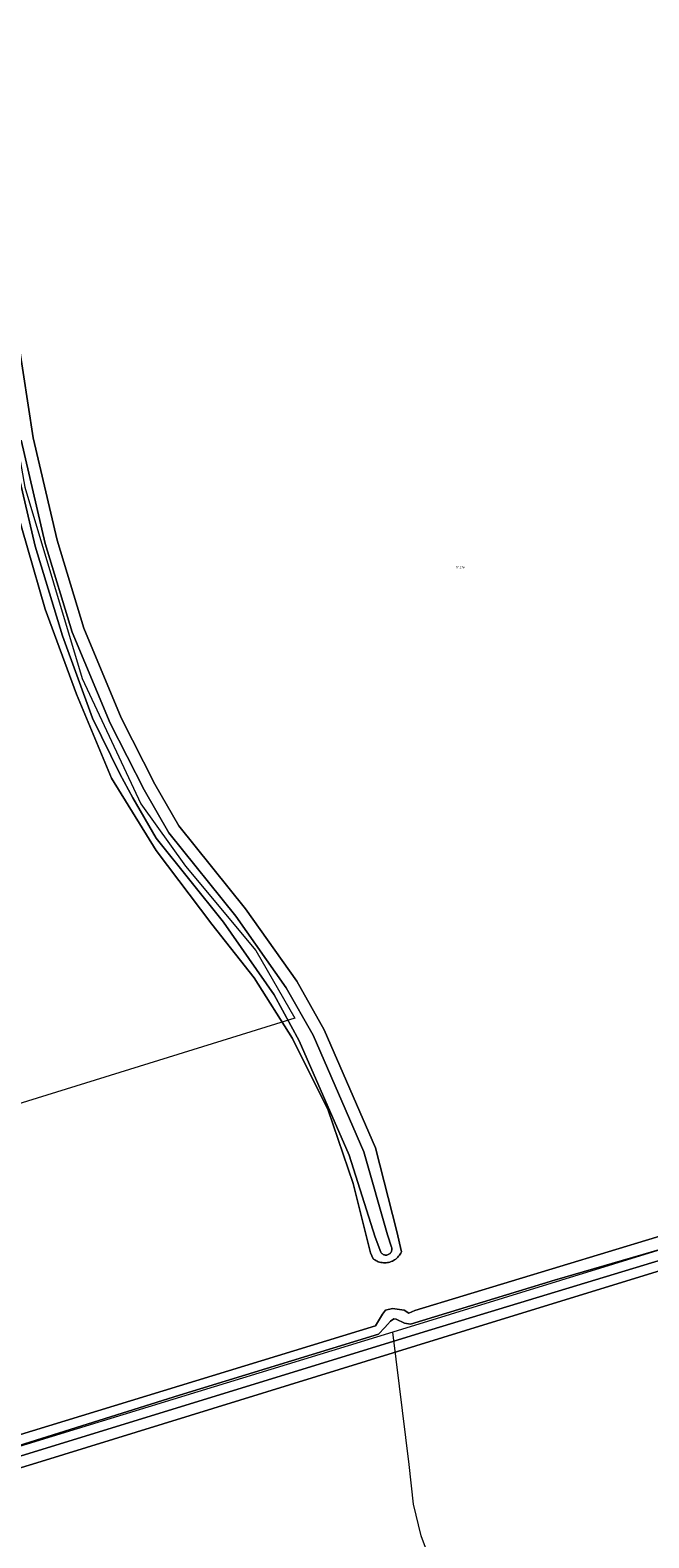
# Model space of a CAD drawing. Header units: metres. Extents: x 250001 to 257773, y 598992 to 609118.
# Tile 290 of 656: x 254636 to 254741, y 600652 to 600905. Entities that reach past the tile are written whole.
import ezdxf
from ezdxf.enums import TextEntityAlignment as Align
from ezdxf.lldxf.tags import DXFTag

# ---------------------------------------------------------------- set-up
doc = ezdxf.new("R2010")
doc.units = ezdxf.units.M
for name, color, linetype, lineweight in [('B-WE-GR-BOUWLAND-GV', 252, 'Continuous', 13), ('B-WE-KG-GRENS_PERCEEL-G', 150, 'KG-PERCEEL', 18), ('B-WE-KG-GRENS_PERCEEL-S', 150, 'Continuous', 25), ('B-WE-OG-WATER-GV', 252, 'Continuous', 18), ('B-WE-OG-WATER_SLOOT-GV', 252, 'Continuous', 18), ('X-XX-AL-REFERENTIE-G', 7, 'Continuous', 18)]:
    doc.layers.add(name, color=color, linetype=linetype, lineweight=lineweight)
doc.styles.add('NLCS-ISO', font='NLCS-ISO.ttf')
doc.styles.get("Standard").update_dxf_attribs({"font": 'NLCS-ISO.ttf'})
tags = doc.linetypes.add('KG-PERCEEL', pattern='A,5.5,-2,["P",Standard,S=1.8,R=0,X=-0.5,Y=-0.9],-2,5.5,-2,[5,NLCS.SHX,S=0.75,R=0,X=0,Y=0],-2', length=19).pattern_tags.tags
tags[6] = DXFTag(74, 10)

# ---------------------------------------------------------------- blocks, each defined once
blk = doc.blocks.new('SKG-PERCEELNUMMER-SO')
at = {"style": 'NLCS-ISO', "oblique": 10, "flags": 1}
blk.add_attdef('GEMEENTECODE', text='', height=1.8, dxfattribs=at).set_placement((0, 2.6), align=Align.MIDDLE_CENTER)
at = {"style": 'NLCS-ISO', "oblique": 10}
blk.add_attdef('SECTIE', text='', height=1.8, dxfattribs=at).set_placement((-0.5, 0), align=Align.MIDDLE_RIGHT)
blk.add_attdef('PERCEELNUMMER', text='', height=1.8, dxfattribs=at).set_placement((0.5, 0), align=Align.MIDDLE_LEFT)
blk = doc.blocks.new('BS2021-132-Xref-KAD-20210617')
at = {"layer": 'B-WE-KG-GRENS_PERCEEL-G', "flags": 128}
for points in [[(254673.74, 601054.128), (254666.974, 601041.832), (254658.678, 601025.044), (254650.186, 601004.899), (254642.878, 600983.964), (254638.732, 600966.584), (254633.596, 600940.514), (254630.436, 600914.246), (254629.054, 600893.508), (254629.25, 600874.153), (254632.214, 600847.688), (254635.57, 600828.53), (254645.248, 600796.337), (254655.124, 600775.205), (254662.628, 600764.737), (254674.478, 600750.517), (254680.992, 600739.119), (254345.424, 600634.88)], [(254781.414, 600712.13), (254697.478, 600686.303)], [(254697.478, 600686.303), (254664.692, 600676.216), (254631.802, 600666.13), (254584.004, 600651.22), (254555.498, 600642.45), (254503.314, 600625.786), (254483.142, 600619.646), (254455.516, 600610.876), (254438.414, 600605.614), (254430.082, 600602.983), (254413.418, 600598.159), (254380.966, 600588.073), (254360.908, 600581.975)], [(254708.112, 600637.568), (254706.166, 600641.578), (254704.504, 600645.545), (254703.49, 600648.682), (254702.29, 600652.003), (254700.998, 600657.353), (254700.262, 600663.995), (254697.478, 600686.303)]]:
    blk.add_lwpolyline(points, dxfattribs=at)
at = {"layer": 'B-WE-KG-GRENS_PERCEEL-S', "xscale": 0.2, "yscale": 0.2, "zscale": 0.2}
blk.add_blockref('SKG-PERCEELNUMMER-SO', (254708.6, 600815.05), dxfattribs=at).add_auto_attribs({'PERCEELNUMMER': '276', 'SECTIE': 'M'})
blk = doc.blocks.new('BS2021-132-Xref-BGT-GRIJS-20210617-aangepast')
at = {"layer": 'B-WE-GR-BOUWLAND-GV', "flags": 128}
for points in [[(254446.917, 600610.796), (254603.868, 600659.585), (254694.572, 600687.36), (254695.777, 600689.306), (254696.261, 600689.985), (254697.422, 600690.262), (254699.43, 600689.977), (254700.192, 600689.494), (254701.182, 600689.935), (254758.147, 600707.236), (254775.122, 600712.034), (254775.692, 600712.631), (254769.396, 600753.091), (254762.567, 600798.458), (254751.823, 600871.751), (254739.524, 600958.22)], [(254634.454, 600853.326), (254636.985, 600836.832), (254641.025, 600819.583), (254645.527, 600804.791), (254651.815, 600789.671), (254657.49, 600778.539), (254661.511, 600771.519), (254672.738, 600757.554), (254681.328, 600745.379), (254685.969, 600737.188), (254694.594, 600717.305), (254698.203, 600703.211), (254698.937, 600699.804), (254698.842, 600699.605), (254698.732, 600699.412), (254698.609, 600699.228), (254698.472, 600699.054), (254698.323, 600698.889), (254698.163, 600698.736), (254697.993, 600698.595), (254697.812, 600698.466), (254697.623, 600698.351), (254697.426, 600698.249), (254697.222, 600698.163), (254697.012, 600698.091), (254696.798, 600698.034), (254696.58, 600697.993), (254696.36, 600697.968), (254696.139, 600697.959), (254695.918, 600697.966), (254695.697, 600697.988), (254695.479, 600698.027), (254695.264, 600698.081), (254695.054, 600698.151), (254694.849, 600698.236), (254694.651, 600698.335), (254694.46, 600698.448), (254694.278, 600698.574), (254694.222, 600698.618), (254693.748, 600699.662), (254693.248, 600701.663), (254690.817, 600711.336), (254686.632, 600723.646), (254680.6, 600735.71), (254674.198, 600745.928), (254667.054, 600754.977), (254657.702, 600767.348), (254650.193, 600779.535), (254644.284, 600793.692), (254638.99, 600807.972), (254633.082, 600828.653)], [(254802.958, 600645.137), (254798.91, 600671.966), (254795.655, 600696.651), (254794.306, 600712.129), (254781.829, 600709.387), (254781.741, 600709.231), (254781.629, 600709.064), (254781.504, 600708.907), (254781.367, 600708.76), (254781.219, 600708.625), (254781.061, 600708.502), (254780.893, 600708.392), (254780.717, 600708.296), (254780.534, 600708.214), (254780.345, 600708.147), (254780.151, 600708.095), (254779.954, 600708.059), (254779.754, 600708.039), (254779.554, 600708.034), (254714.275, 600687.947), (254637.634, 600664.279), (254554.532, 600639.03)]]:
    blk.add_lwpolyline(points, dxfattribs=at)
at = {"layer": 'B-WE-OG-WATER-GV', "flags": 128}
for points in [[(254768.876, 600707.905), (254724.705, 600695.042), (254700.499, 600687.62), (254699.442, 600687.82), (254698.084, 600688.48), (254697.65, 600688.513), (254697.139, 600688.155), (254696.633, 600687.602), (254696.158, 600687.071), (254695.074, 600685.957), (254661.624, 600675.701), (254597.642, 600655.589)], [(254341.653, 600575.186), (254704.074, 600686.76), (254778.546, 600709.321)], [(254633.245, 600836.125), (254637.352, 600818.595), (254641.945, 600803.505), (254646.968, 600789.658), (254651.595, 600780.265), (254653.769, 600776.247), (254657.707, 600769.435), (254669.017, 600755.308), (254677.533, 600743.063), (254681.721, 600735.348), (254690.165, 600716.088), (254694.52, 600702.268), (254695.464, 600699.769), (254695.49, 600699.725), (254695.565, 600699.622), (254695.652, 600699.53), (254695.751, 600699.45), (254695.858, 600699.382), (254695.973, 600699.329), (254696.095, 600699.29), (254696.219, 600699.267), (254696.346, 600699.26), (254696.473, 600699.268), (254696.598, 600699.293), (254696.718, 600699.333), (254696.833, 600699.388), (254696.939, 600699.457), (254697.037, 600699.538), (254697.123, 600699.631), (254697.197, 600699.735), (254697.257, 600699.847), (254697.303, 600699.965), (254697.334, 600700.089), (254697.348, 600700.215), (254697.347, 600700.342), (254697.33, 600700.468), (254697.297, 600700.59), (254696.58, 600702.686), (254692.633, 600716.634), (254684.118, 600736.265), (254679.581, 600744.272), (254671.087, 600756.31), (254659.799, 600770.351), (254655.672, 600777.556), (254649.938, 600788.804), (254643.58, 600804.092), (254639.03, 600819.046), (254634.953, 600836.448)]]:
    blk.add_lwpolyline(points, dxfattribs=at)
at = {"layer": 'B-WE-OG-WATER_SLOOT-GV', "flags": 128}
for points in [[(254739.524, 600958.22), (254751.823, 600871.751), (254762.567, 600798.458), (254769.396, 600753.091), (254775.692, 600712.631), (254775.122, 600712.034), (254758.147, 600707.236), (254701.182, 600689.935), (254700.192, 600689.494), (254699.43, 600689.977), (254697.422, 600690.262), (254696.261, 600689.985), (254695.777, 600689.306), (254694.572, 600687.36), (254603.868, 600659.585), (254446.917, 600610.796)], [(254554.532, 600639.03), (254637.634, 600664.279), (254714.275, 600687.947), (254779.554, 600708.034)], [(254778.546, 600709.321), (254704.074, 600686.76), (254341.653, 600575.186)], [(254597.642, 600655.589), (254661.624, 600675.701), (254695.074, 600685.957), (254696.158, 600687.071), (254696.633, 600687.602), (254697.139, 600688.155), (254697.65, 600688.513), (254698.084, 600688.48), (254699.442, 600687.82), (254700.499, 600687.62), (254724.705, 600695.042), (254768.876, 600707.905)], [(254633.082, 600828.653), (254638.99, 600807.972), (254644.284, 600793.692), (254650.193, 600779.535), (254657.702, 600767.348), (254667.054, 600754.977), (254674.198, 600745.928), (254680.6, 600735.71), (254686.632, 600723.646), (254690.817, 600711.336), (254693.248, 600701.663), (254693.748, 600699.662), (254694.222, 600698.618), (254694.278, 600698.574), (254694.46, 600698.448), (254694.651, 600698.335), (254694.849, 600698.236), (254695.054, 600698.151), (254695.264, 600698.081), (254695.479, 600698.027), (254695.697, 600697.988), (254695.918, 600697.966), (254696.139, 600697.959), (254696.36, 600697.968), (254696.58, 600697.993), (254696.798, 600698.034), (254697.012, 600698.091), (254697.222, 600698.163), (254697.426, 600698.249), (254697.623, 600698.351), (254697.812, 600698.466), (254697.993, 600698.595), (254698.163, 600698.736), (254698.323, 600698.889), (254698.472, 600699.054), (254698.609, 600699.228), (254698.732, 600699.412), (254698.842, 600699.605), (254698.937, 600699.804), (254698.203, 600703.211), (254694.594, 600717.305), (254685.969, 600737.188), (254681.328, 600745.379), (254672.738, 600757.554), (254661.511, 600771.519), (254657.49, 600778.539), (254651.815, 600789.671), (254645.527, 600804.791), (254641.025, 600819.583), (254636.985, 600836.832), (254634.454, 600853.326)], [(254634.953, 600836.448), (254639.03, 600819.046), (254643.58, 600804.092), (254649.938, 600788.804), (254655.672, 600777.556), (254659.799, 600770.351), (254671.087, 600756.31), (254679.581, 600744.272), (254684.118, 600736.265), (254692.633, 600716.634), (254696.58, 600702.686), (254697.297, 600700.59), (254697.33, 600700.468), (254697.347, 600700.342), (254697.348, 600700.215), (254697.334, 600700.089), (254697.303, 600699.965), (254697.257, 600699.847), (254697.197, 600699.735), (254697.123, 600699.631), (254697.037, 600699.538), (254696.939, 600699.457), (254696.833, 600699.388), (254696.718, 600699.333), (254696.598, 600699.293), (254696.473, 600699.268), (254696.346, 600699.26), (254696.219, 600699.267), (254696.095, 600699.29), (254695.973, 600699.329), (254695.858, 600699.382), (254695.751, 600699.45), (254695.652, 600699.53), (254695.565, 600699.622), (254695.49, 600699.725), (254695.464, 600699.769), (254694.52, 600702.268), (254690.165, 600716.088), (254681.721, 600735.348), (254677.533, 600743.063), (254669.017, 600755.308), (254657.707, 600769.435), (254653.769, 600776.247), (254651.595, 600780.265), (254646.968, 600789.658), (254641.945, 600803.505), (254637.352, 600818.595), (254633.245, 600836.125)]]:
    blk.add_lwpolyline(points, dxfattribs=at)

msp = doc.modelspace()

# ---------------------------------------------------------------- block references
at = {"layer": 'X-XX-AL-REFERENTIE-G'}
for name in ['BS2021-132-Xref-BGT-GRIJS-20210617-aangepast', 'BS2021-132-Xref-KAD-20210617']:
    msp.add_blockref(name, (0, 0), dxfattribs=at)

doc.saveas('drawing.dxf')
